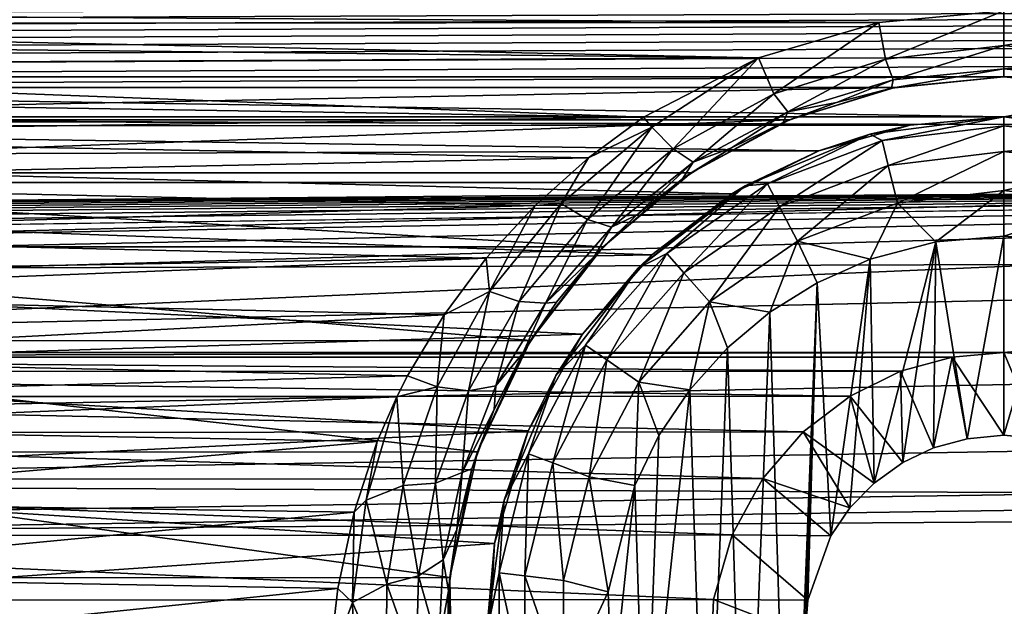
# Model space of a CAD drawing. Header units: metres. Extents: x -95 to 103, y -12 to 12.
# Tile 321 of 520: x -21.67 to -19.2, y -7.07 to -5.6. Entities that reach past the tile are written whole.
import ezdxf

# ---------------------------------------------------------------- set-up
doc = ezdxf.new("R2010")
doc.units = ezdxf.units.M
doc.layers.add('solid_P74500', color=7, linetype='CONTINUOUS')
doc.layers.add('solid_P74500_01', color=7, linetype='CONTINUOUS')

msp = doc.modelspace()

# ---------------------------------------------------------------- linework, layer by layer
at = {"layer": 'solid_P74500'}
for points in [[(92.5, -4.414677, 11.694401), (-94.018356, -3.847966, 11.892988), (-94.018356, -5.654152, 11.148119)], [(92.5, -6.166949, 10.871941), (92.5, -4.414677, 11.694401), (-94.018356, -5.654152, 11.148119)], [(-19.200001, -5.84, -7.994023), (-24.200001, -5.84, -7.994023), (-87, -4.775385, -8.672122)], [(-13, -4.775385, -8.672122), (-19.200001, -5.84, -7.994023), (-87, -4.775385, -8.672122)], [(-13, -4.775385, -8.672122), (-13, -6.156545, -7.752867), (-19.200001, -5.84, -7.994023)], [(-84.199997, -5.74, -9.965059), (92.5, -5.136834, -10.28863), (-92.5, -5.002689, -10.354709)], [(-11.7, -9.123637, 0.5), (-88, -5.05, 0.5), (-88, -9.123637, 0.5)], [(-11.7, -9.123637, 0.5), (-12.2, -5.05, 0.5), (-88, -5.05, 0.5)], [(-74.199997, -5.74, -9.965059), (92.5, -5.136834, -10.28863), (-79.199997, -5.74, -9.965059)], [(-69.199997, -5.74, -9.965059), (92.5, -5.136834, -10.28863), (-74.199997, -5.74, -9.965059)], [(-64.199997, -5.74, -9.965059), (92.5, -5.136834, -10.28863), (-69.199997, -5.74, -9.965059)], [(-59.200001, -5.74, -9.965059), (92.5, -5.136834, -10.28863), (-64.199997, -5.74, -9.965059)], [(-54.200001, -5.74, -9.965059), (92.5, -5.136834, -10.28863), (-59.200001, -5.74, -9.965059)], [(-49.200001, -5.74, -9.965059), (92.5, -5.136834, -10.28863), (-54.200001, -5.74, -9.965059)], [(-44.200001, -5.74, -9.965059), (92.5, -5.136834, -10.28863), (-49.200001, -5.74, -9.965059)], [(-39.200001, -5.74, -9.965059), (92.5, -5.136834, -10.28863), (-44.200001, -5.74, -9.965059)], [(-34.200001, -5.74, -9.965059), (92.5, -5.136834, -10.28863), (-39.200001, -5.74, -9.965059)], [(-29.200001, -5.74, -9.965059), (92.5, -5.136834, -10.28863), (-34.200001, -5.74, -9.965059)], [(-24.200001, -5.74, -9.965059), (92.5, -5.136834, -10.28863), (-29.200001, -5.74, -9.965059)], [(-19.200001, -5.74, -9.965059), (92.5, -5.136834, -10.28863), (-24.200001, -5.74, -9.965059)], [(-18.926874, -5.766916, -9.949507), (92.5, -5.136834, -10.28863), (-19.200001, -5.74, -9.965059)], [(-19.663668, -5.295372, -1.8), (-19.442997, -5.406663, -1.8), (-85.675003, -7.792304, -1.8)], [(-24.196892, -5.444916, -1.8), (-19.663668, -5.295372, -1.8), (-85.675003, -7.792304, -1.8)], [(-19.189096, -5.401012, -6.820489), (-85.675003, -6.005424, -6.294348), (-14.325, -6.005326, -6.294441)], [(-24.189096, -5.401012, -6.820489), (-85.675003, -6.005424, -6.294348), (-19.189096, -5.401012, -6.820489)], [(-19.442997, -5.406663, -1.8), (-19.196892, -5.444916, -1.8), (-85.675003, -7.792304, -1.8)], [(-16.783161, -6, -1.8), (-85.675003, -7.792304, -1.8), (-19.196892, -5.444916, -1.8)], [(-19.514137, -5.603314, -11.173759), (-23.864496, -5.606676, -11.172071), (-24.199997, -5.573798, -11.188511)], [(-19.199997, -5.573798, -11.188511), (-19.514137, -5.603314, -11.173759), (-24.199997, -5.573798, -11.188511)], [(-19.496742, -5.695548, -11.101774), (-19.514137, -5.603314, -11.173759), (-19.199997, -5.573798, -11.188511)], [(-19.199995, -5.661478, -11.122382), (-19.496742, -5.695548, -11.101774), (-19.199997, -5.573798, -11.188511)], [(-18.864496, -5.606676, -11.172071), (-19.199995, -5.661478, -11.122382), (-19.199997, -5.573798, -11.188511)], [(-19.514137, -5.603314, -11.173759), (-19.816408, -5.692052, -11.128816), (-23.864496, -5.606676, -11.172071)], [(-19.816408, -5.692052, -11.128816), (-23.701214, -5.650166, -11.15014), (-23.864496, -5.606676, -11.172071)], [(-19.77808, -5.782983, -11.053942), (-19.816408, -5.692052, -11.128816), (-19.514137, -5.603314, -11.173759)], [(-19.496742, -5.695548, -11.101774), (-19.77808, -5.782983, -11.053942), (-19.514137, -5.603314, -11.173759)], [(-18.903913, -5.695485, -11.101771), (-19.199995, -5.661478, -11.122382), (-18.864496, -5.606676, -11.172071)], [(92.5, -6.166949, 10.871941), (-94.018356, -5.654152, 11.148119), (-94.018356, -7.322209, 10.130905)], [(-19.816408, -5.692052, -11.128816), (-23.539328, -5.71143, -11.118884), (-23.701214, -5.650166, -11.15014)], [(-19.478001, -5.747692, -11.011404), (-19.496742, -5.695548, -11.101774), (-19.199995, -5.661478, -11.122382)], [(-19.199995, -5.71956, -11.028953), (-19.478001, -5.747692, -11.011404), (-19.199995, -5.661478, -11.122382)], [(-18.903913, -5.695485, -11.101771), (-19.199995, -5.71956, -11.028953), (-19.199995, -5.661478, -11.122382)], [(-19.816408, -5.692052, -11.128816), (-20.105486, -5.840914, -11.051413), (-23.539328, -5.71143, -11.118884)], [(-19.816408, -5.692052, -11.128816), (-20.084726, -5.866518, -11.035421), (-20.105486, -5.840914, -11.051413)], [(-20.030897, -5.920793, -10.976323), (-20.084726, -5.866518, -11.035421), (-19.816408, -5.692052, -11.128816)], [(-19.77808, -5.782983, -11.053942), (-20.030897, -5.920793, -10.976323), (-19.816408, -5.692052, -11.128816)], [(-20.105486, -5.840914, -11.051413), (-23.378914, -5.79032, -11.078005), (-23.539328, -5.71143, -11.118884)], [(-19.742228, -5.827662, -10.964749), (-19.77808, -5.782983, -11.053942), (-19.496742, -5.695548, -11.101774)], [(-19.478001, -5.747692, -11.011404), (-19.742228, -5.827662, -10.964749), (-19.496742, -5.695548, -11.101774)], [(-18.903913, -5.695485, -11.101771), (-18.922611, -5.747606, -11.011405), (-19.199995, -5.71956, -11.028953)], [(-19.200001, -5.74, -9.965059), (-24.200001, -5.74, -9.965059), (-23.926874, -5.766916, -9.949507)], [(-19.473289, -5.766949, -9.949488), (-19.200001, -5.74, -9.965059), (-23.926874, -5.766916, -9.949507)], [(-19.199995, -5.71956, -11.028953), (-19.200001, -5.74, -10.920001), (-19.481695, -5.768633, -10.902912)], [(-19.199995, -5.71956, -11.028953), (-19.481695, -5.768633, -10.902912), (-19.478001, -5.747692, -11.011404)], [(-19.481695, -5.768633, -10.902912), (-19.200001, -5.74, -10.920001), (-19.473289, -5.766949, -9.949488)], [(-19.200001, -5.74, -10.920001), (-19.200001, -5.74, -9.965059), (-19.473289, -5.766949, -9.949488)], [(-18.922611, -5.747606, -11.011405), (-19.200001, -5.74, -10.920001), (-19.199995, -5.71956, -11.028953)], [(-18.92271, -5.767735, -10.903591), (-18.926874, -5.766916, -9.949507), (-19.200001, -5.74, -9.965059)], [(-18.92271, -5.767735, -10.903591), (-19.200001, -5.74, -9.965059), (-19.200001, -5.74, -10.920001)], [(-18.922611, -5.747606, -11.011405), (-18.92271, -5.767735, -10.903591), (-19.200001, -5.74, -10.920001)], [(-19.473289, -5.766949, -9.949488), (-23.926874, -5.766916, -9.949507), (-23.66201, -5.847512, -9.902353)], [(-19.738071, -5.847542, -9.902336), (-19.473289, -5.766949, -9.949488), (-23.66201, -5.847512, -9.902353)], [(-19.478001, -5.747692, -11.011404), (-19.620096, -5.804515, -10.880664), (-19.742228, -5.827662, -10.964749)], [(-19.481695, -5.768633, -10.902912), (-19.473289, -5.766949, -9.949488), (-19.738071, -5.847542, -9.902336)], [(-19.478001, -5.747692, -11.011404), (-19.481695, -5.768633, -10.902912), (-19.620096, -5.804515, -10.880664)], [(-20.105486, -5.840914, -11.051413), (-23.226004, -5.88714, -11.026857), (-23.378914, -5.79032, -11.078005)], [(-19.980923, -5.954014, -10.888957), (-20.030897, -5.920793, -10.976323), (-19.77808, -5.782983, -11.053942)], [(-19.742228, -5.827662, -10.964749), (-19.980923, -5.954014, -10.888957), (-19.77808, -5.782983, -11.053942)], [(-19.620096, -5.804515, -10.880664), (-19.481695, -5.768633, -10.902912), (-19.738071, -5.847542, -9.902336)], [(-19.754734, -5.854594, -10.849483), (-19.620096, -5.804515, -10.880664), (-19.738071, -5.847542, -9.902336)], [(-19.742228, -5.827662, -10.964749), (-19.620096, -5.804515, -10.880664), (-19.754734, -5.854594, -10.849483)], [(-19.435095, -5.861434, -7.978317), (-23.947199, -5.864826, -7.975827), (-24.200001, -5.84, -7.994023)], [(-19.200001, -5.84, -7.994023), (-19.435095, -5.861434, -7.978317), (-24.200001, -5.84, -7.994023)], [(-20.105486, -5.840914, -11.051413), (-20.243637, -5.943061, -10.996819), (-23.226004, -5.88714, -11.026857)], [(-20.084726, -5.866518, -11.035421), (-20.243637, -5.943061, -10.996819), (-20.105486, -5.840914, -11.051413)], [(-19.742228, -5.827662, -10.964749), (-19.884125, -5.918536, -10.80936), (-19.980923, -5.954014, -10.888957)], [(-19.742228, -5.827662, -10.964749), (-19.754734, -5.854594, -10.849483), (-19.884125, -5.918536, -10.80936)], [(-19.536465, -5.884296, -11.5), (-19.435095, -5.861434, -7.978317), (-19.200001, -5.84, -7.994023)], [(-19.536465, -5.884296, -11.5), (-19.200001, -5.84, -7.994023), (-19.200001, -5.84, -11.5)], [(-19.505667, -5.899861, -11.614588), (-19.536465, -5.884296, -11.5), (-19.200001, -5.84, -11.5)], [(-19.505667, -5.899861, -11.614588), (-19.200001, -5.84, -11.5), (-19.200001, -5.862746, -11.614588)], [(-13, -6.156545, -7.752867), (-18.947199, -5.864826, -7.975827), (-19.200001, -5.84, -7.994023)], [(-19.200001, -5.84, -11.5), (-19.200001, -5.84, -7.994023), (-18.947199, -5.864826, -7.975827)], [(-19.200001, -5.84, -11.5), (-18.947199, -5.864826, -7.975827), (-18.863535, -5.884296, -11.5)], [(-19.200001, -5.84, -11.5), (-18.863535, -5.884296, -11.5), (-19.200001, -5.862746, -11.614588)], [(-19.435095, -5.861434, -7.978317), (-19.664701, -5.925894, -7.930546), (-23.947199, -5.864826, -7.975827)], [(-19.664701, -5.925894, -7.930546), (-23.701002, -5.939587, -7.92031), (-23.947199, -5.864826, -7.975827)], [(-19.738071, -5.847542, -9.902336), (-23.66201, -5.847512, -9.902353), (-23.414034, -5.981413, -9.822051)], [(-19.985565, -5.981127, -9.822226), (-19.738071, -5.847542, -9.902336), (-23.414034, -5.981413, -9.822051)], [(-19.754734, -5.854594, -10.849483), (-19.738071, -5.847542, -9.902336), (-19.985565, -5.981127, -9.822226)], [(-19.884125, -5.918536, -10.80936), (-19.754734, -5.854594, -10.849483), (-19.985565, -5.981127, -9.822226)], [(-19.536465, -5.884296, -11.5), (-19.664701, -5.925894, -7.930546), (-19.435095, -5.861434, -7.978317)], [(-19.490103, -5.963009, -11.712049), (-19.505667, -5.899861, -11.614588), (-19.200001, -5.862746, -11.614588)], [(-19.490103, -5.963009, -11.712049), (-19.200001, -5.862746, -11.614588), (-19.200001, -5.927784, -11.712049)], [(-19.200001, -5.862746, -11.614588), (-18.894333, -5.899861, -11.614588), (-19.200001, -5.927784, -11.712049)], [(-18.863535, -5.884296, -11.5), (-18.894333, -5.899861, -11.614588), (-19.200001, -5.862746, -11.614588)], [(-20.243637, -5.943061, -10.996819), (-23.084297, -6.002651, -10.964405), (-23.226004, -5.88714, -11.026857)], [(-20.084726, -5.866518, -11.035421), (-20.312223, -6.057832, -10.929513), (-20.243637, -5.943061, -10.996819)], [(-20.246077, -6.098457, -10.871959), (-20.312223, -6.057832, -10.929513), (-20.084726, -5.866518, -11.035421)], [(-20.030897, -5.920793, -10.976323), (-20.246077, -6.098457, -10.871959), (-20.084726, -5.866518, -11.035421)], [(-19.85, -6.014167, -11.5), (-19.664701, -5.925894, -7.930546), (-19.536465, -5.884296, -11.5)], [(-19.79357, -6.009048, -11.614588), (-19.85, -6.014167, -11.5), (-19.536465, -5.884296, -11.5)], [(-19.505667, -5.899861, -11.614588), (-19.79357, -6.009048, -11.614588), (-19.536465, -5.884296, -11.5)], [(-19.763344, -6.066637, -11.712049), (-19.79357, -6.009048, -11.614588), (-19.505667, -5.899861, -11.614588)], [(-19.490103, -5.963009, -11.712049), (-19.763344, -6.066637, -11.712049), (-19.505667, -5.899861, -11.614588)], [(-18.894333, -5.899861, -11.614588), (-18.909899, -5.963009, -11.712049), (-19.200001, -5.927784, -11.712049)], [(-19.664701, -5.925894, -7.930546), (-19.883406, -6.034126, -7.848543), (-23.701002, -5.939587, -7.92031)], [(-19.883406, -6.034126, -7.848543), (-23.46858, -6.065158, -7.824567), (-23.701002, -5.939587, -7.92031)], [(-20.185793, -6.117517, -10.786879), (-20.246077, -6.098457, -10.871959), (-20.030897, -5.920793, -10.976323)], [(-19.980923, -5.954014, -10.888957), (-20.185793, -6.117517, -10.786879), (-20.030897, -5.920793, -10.976323)], [(-20.007252, -5.996171, -10.759516), (-19.884125, -5.918536, -10.80936), (-19.985565, -5.981127, -9.822226)], [(-19.980923, -5.954014, -10.888957), (-19.884125, -5.918536, -10.80936), (-20.007252, -5.996171, -10.759516)], [(-19.85, -6.014167, -11.5), (-19.883406, -6.034126, -7.848543), (-19.664701, -5.925894, -7.930546)], [(-19.490103, -5.963009, -11.712049), (-19.200001, -5.927784, -11.712049), (-19.466791, -6.057589, -11.777164)], [(-19.466791, -6.057589, -11.777164), (-19.200001, -5.927784, -11.712049), (-19.200001, -6.025195, -11.777164)], [(-19.200001, -5.927784, -11.712049), (-18.909899, -5.963009, -11.712049), (-19.200001, -6.025195, -11.777164)], [(-20.243637, -5.943061, -10.996819), (-20.378168, -6.062914, -10.931197), (-23.084297, -6.002651, -10.964405)], [(-20.312223, -6.057832, -10.929513), (-20.378168, -6.062914, -10.931197), (-20.243637, -5.943061, -10.996819)], [(-19.980923, -5.954014, -10.888957), (-20.122763, -6.087142, -10.699525), (-20.185793, -6.117517, -10.786879)], [(-19.980923, -5.954014, -10.888957), (-20.007252, -5.996171, -10.759516), (-20.122763, -6.087142, -10.699525)], [(-19.490103, -5.963009, -11.712049), (-19.718075, -6.152889, -11.777164), (-19.763344, -6.066637, -11.712049)], [(-19.490103, -5.963009, -11.712049), (-19.466791, -6.057589, -11.777164), (-19.718075, -6.152889, -11.777164)], [(-18.909899, -5.963009, -11.712049), (-18.93321, -6.057589, -11.777164), (-19.200001, -6.025195, -11.777164)], [(-20.206562, -6.16685, -9.706697), (-19.985565, -5.981127, -9.822226), (-23.414034, -5.981413, -9.822051)], [(-20.206562, -6.16685, -9.706697), (-23.414034, -5.981413, -9.822051), (-23.193022, -6.167262, -9.706435)], [(-20.007252, -5.996171, -10.759516), (-19.985565, -5.981127, -9.822226), (-20.206562, -6.16685, -9.706697)], [(-16.74332, -6.246104, -1.8), (-85.675003, -7.792304, -1.8), (-16.783161, -6, -1.8)], [(-85.675003, -6.005424, -6.294348), (-84.199997, -6.432491, -5.857735), (-14.325, -6.005326, -6.294441)], [(-79.199997, -6.432491, -5.857735), (-14.325, -6.005326, -6.294441), (-84.199997, -6.432491, -5.857735)], [(-79.199997, -6.432491, -5.857735), (-74.199997, -6.432491, -5.857735), (-14.325, -6.005326, -6.294441)], [(-74.199997, -6.432491, -5.857735), (-69.199997, -6.432491, -5.857735), (-14.325, -6.005326, -6.294441)], [(-69.199997, -6.432491, -5.857735), (-64.199997, -6.432491, -5.857735), (-14.325, -6.005326, -6.294441)], [(-64.199997, -6.432491, -5.857735), (-59.200001, -6.432491, -5.857735), (-14.325, -6.005326, -6.294441)], [(-59.200001, -6.432491, -5.857735), (-54.200001, -6.432491, -5.857735), (-14.325, -6.005326, -6.294441)], [(-54.200001, -6.432491, -5.857735), (-49.200001, -6.432491, -5.857735), (-14.325, -6.005326, -6.294441)], [(-49.200001, -6.432491, -5.857735), (-44.200001, -6.432491, -5.857735), (-14.325, -6.005326, -6.294441)], [(-44.200001, -6.432491, -5.857735), (-39.200001, -6.432491, -5.857735), (-14.325, -6.005326, -6.294441)], [(-39.200001, -6.432491, -5.857735), (-34.200001, -6.432491, -5.857735), (-14.325, -6.005326, -6.294441)], [(-34.200001, -6.432491, -5.857735), (-29.200001, -6.432491, -5.857735), (-14.325, -6.005326, -6.294441)], [(-29.200001, -6.432491, -5.857735), (-24.200001, -6.432491, -5.857735), (-14.325, -6.005326, -6.294441)], [(-24.200001, -6.432491, -5.857735), (-19.200001, -6.432491, -5.857735), (-14.325, -6.005326, -6.294441)], [(-20.378168, -6.062914, -10.931197), (-22.950081, -6.137189, -10.889669), (-23.084297, -6.002651, -10.964405)], [(-20.122763, -6.087142, -10.699525), (-20.007252, -5.996171, -10.759516), (-20.206562, -6.16685, -9.706697)], [(-20.119238, -6.220761, -11.5), (-19.883406, -6.034126, -7.848543), (-19.85, -6.014167, -11.5)], [(-20.046976, -6.183962, -11.614588), (-20.119238, -6.220761, -11.5), (-19.85, -6.014167, -11.5)], [(-19.79357, -6.009048, -11.614588), (-20.046976, -6.183962, -11.614588), (-19.85, -6.014167, -11.5)], [(-20.003847, -6.232644, -11.712049), (-20.046976, -6.183962, -11.614588), (-19.79357, -6.009048, -11.614588)], [(-19.763344, -6.066637, -11.712049), (-20.003847, -6.232644, -11.712049), (-19.79357, -6.009048, -11.614588)], [(-19.200001, -6.432491, -5.857735), (-19.068571, -6.444363, -5.844672), (-14.325, -6.005326, -6.294441)], [(-19.883406, -6.034126, -7.848543), (-20.08445, -6.187242, -7.728405), (-23.46858, -6.065158, -7.824567)], [(-20.119238, -6.220761, -11.5), (-20.08445, -6.187242, -7.728405), (-19.883406, -6.034126, -7.848543)], [(-19.466791, -6.057589, -11.777164), (-19.200001, -6.025195, -11.777164), (-19.370331, -6.154617, -11.8)], [(-19.200001, -6.025195, -11.777164), (-19.200001, -6.14, -11.8), (-19.370331, -6.154617, -11.8)], [(-19.200001, -6.025195, -11.777164), (-18.93321, -6.057589, -11.777164), (-19.200001, -6.14, -11.8)], [(-20.378168, -6.062914, -10.931197), (-20.500767, -6.195693, -10.85649), (-22.950081, -6.137189, -10.889669)], [(-20.49254, -6.279331, -10.800262), (-20.500767, -6.195693, -10.85649), (-20.378168, -6.062914, -10.931197)], [(-20.312223, -6.057832, -10.929513), (-20.49254, -6.279331, -10.800262), (-20.378168, -6.062914, -10.931197)], [(-20.417864, -6.304679, -10.744423), (-20.49254, -6.279331, -10.800262), (-20.312223, -6.057832, -10.929513)], [(-20.246077, -6.098457, -10.871959), (-20.417864, -6.304679, -10.744423), (-20.312223, -6.057832, -10.929513)], [(-19.718075, -6.152889, -11.777164), (-19.466791, -6.057589, -11.777164), (-19.535685, -6.198026, -11.8)], [(-19.466791, -6.057589, -11.777164), (-19.370331, -6.154617, -11.8), (-19.535685, -6.198026, -11.8)], [(-18.93321, -6.057589, -11.777164), (-19.054956, -6.15136, -11.8), (-19.200001, -6.14, -11.8)], [(-20.08445, -6.187242, -7.728405), (-23.258484, -6.243501, -7.683014), (-23.46858, -6.065158, -7.824567)], [(-20.228777, -6.190465, -10.629936), (-20.122763, -6.087142, -10.699525), (-20.206562, -6.16685, -9.706697)], [(-20.185793, -6.117517, -10.786879), (-20.122763, -6.087142, -10.699525), (-20.228777, -6.190465, -10.629936)], [(-19.763344, -6.066637, -11.712049), (-19.939253, -6.305556, -11.777164), (-20.003847, -6.232644, -11.712049)], [(-19.763344, -6.066637, -11.712049), (-19.718075, -6.152889, -11.777164), (-19.939253, -6.305556, -11.777164)], [(-20.351467, -6.308226, -10.66188), (-20.417864, -6.304679, -10.744423), (-20.246077, -6.098457, -10.871959)], [(-20.185793, -6.117517, -10.786879), (-20.351467, -6.308226, -10.66188), (-20.246077, -6.098457, -10.871959)], [(-20.500767, -6.195693, -10.85649), (-22.829069, -6.286698, -10.804047), (-22.950081, -6.137189, -10.889669)], [(-20.185793, -6.117517, -10.786879), (-20.228777, -6.190465, -10.629936), (-20.351467, -6.308226, -10.66188)], [(-19.939253, -6.305556, -11.777164), (-19.718075, -6.152889, -11.777164), (-19.788027, -6.331459, -11.8)], [(-19.718075, -6.152889, -11.777164), (-19.668499, -6.257416, -11.8), (-19.788027, -6.331459, -11.8)], [(-19.718075, -6.152889, -11.777164), (-19.535685, -6.198026, -11.8), (-19.668499, -6.257416, -11.8)], [(-19.535685, -6.198026, -11.8), (-19.370331, -6.154617, -11.8), (-19.525322, -6.760879, -11.8)], [(-19.370331, -6.154617, -11.8), (-19.453802, -6.709256, -11.8), (-19.525322, -6.760879, -11.8)], [(-19.370331, -6.154617, -11.8), (-19.376312, -6.672484, -11.8), (-19.453802, -6.709256, -11.8)], [(-19.370331, -6.154617, -11.8), (-19.291828, -6.649518, -11.8), (-19.376312, -6.672484, -11.8)], [(-19.370331, -6.154617, -11.8), (-19.200001, -6.14, -11.8), (-19.291828, -6.649518, -11.8)], [(-19.200001, -6.14, -11.8), (-19.200001, -6.64, -11.8), (-19.291828, -6.649518, -11.8)], [(-19.200001, -6.14, -11.8), (-19.054956, -6.15136, -11.8), (-19.200001, -6.64, -11.8)], [(-19.054956, -6.15136, -11.8), (-19.108688, -6.649474, -11.8), (-19.200001, -6.64, -11.8)], [(92.5, -7.774915, 9.787399), (92.5, -6.166949, 10.871941), (-94.018356, -7.322209, 10.130905)], [(-20.08445, -6.187242, -7.728405), (-20.259089, -6.386121, -7.564914), (-23.258484, -6.243501, -7.683014)], [(-20.389727, -6.402062, -9.553198), (-20.206562, -6.16685, -9.706697), (-23.193022, -6.167262, -9.706435)], [(-20.389727, -6.402062, -9.553198), (-23.193022, -6.167262, -9.706435), (-23.009584, -6.403174, -9.552453)], [(-20.228777, -6.190465, -10.629936), (-20.206562, -6.16685, -9.706697), (-20.389727, -6.402062, -9.553198)], [(-20.119238, -6.220761, -11.5), (-20.259089, -6.386121, -7.564914), (-20.08445, -6.187242, -7.728405)], [(-20.046976, -6.183962, -11.614588), (-20.25116, -6.414437, -11.614588), (-20.119238, -6.220761, -11.5)], [(-20.197634, -6.451383, -11.712049), (-20.25116, -6.414437, -11.614588), (-20.046976, -6.183962, -11.614588)], [(-20.003847, -6.232644, -11.712049), (-20.197634, -6.451383, -11.712049), (-20.046976, -6.183962, -11.614588)], [(-20.500767, -6.195693, -10.85649), (-20.606441, -6.338104, -10.773971), (-22.829069, -6.286698, -10.804047)], [(-20.49254, -6.279331, -10.800262), (-20.606441, -6.338104, -10.773971), (-20.500767, -6.195693, -10.85649)], [(-20.324532, -6.306075, -10.549718), (-20.228777, -6.190465, -10.629936), (-20.389727, -6.402062, -9.553198)], [(-20.351467, -6.308226, -10.66188), (-20.228777, -6.190465, -10.629936), (-20.324532, -6.306075, -10.549718)], [(-19.668499, -6.257416, -11.8), (-19.535685, -6.198026, -11.8), (-19.634665, -6.893235, -11.8)], [(-19.535685, -6.198026, -11.8), (-19.586445, -6.822836, -11.8), (-19.634665, -6.893235, -11.8)], [(-19.535685, -6.198026, -11.8), (-19.525322, -6.760879, -11.8), (-19.586445, -6.822836, -11.8)], [(-20.325832, -6.49, -11.5), (-20.259089, -6.386121, -7.564914), (-20.119238, -6.220761, -11.5)], [(-20.25116, -6.414437, -11.614588), (-20.325832, -6.49, -11.5), (-20.119238, -6.220761, -11.5)], [(-20.003847, -6.232644, -11.712049), (-20.117466, -6.506719, -11.777164), (-20.197634, -6.451383, -11.712049)], [(-20.003847, -6.232644, -11.712049), (-19.939253, -6.305556, -11.777164), (-20.117466, -6.506719, -11.777164)], [(-16.74332, -6.246104, -1.8), (-16.630293, -6.464035, -1.8), (-85.675003, -7.792304, -1.8)], [(-20.259089, -6.386121, -7.564914), (-23.083481, -6.474352, -7.489511), (-23.258484, -6.243501, -7.683014)], [(-19.736984, -7.983215, -11.8), (-19.788027, -6.331459, -11.8), (-19.668499, -6.257416, -11.8)], [(-19.736984, -7.983215, -11.8), (-19.668499, -6.257416, -11.8), (-19.69928, -7.142048, -11.8)], [(-19.668499, -6.257416, -11.8), (-19.692488, -7.05461, -11.8), (-19.69928, -7.142048, -11.8)], [(-19.668499, -6.257416, -11.8), (-19.634665, -6.893235, -11.8), (-19.692488, -7.05461, -11.8)], [(-20.606441, -6.338104, -10.773971), (-22.727142, -6.447677, -10.708756), (-22.829069, -6.286698, -10.804047)], [(-20.49254, -6.279331, -10.800262), (-20.624544, -6.518986, -10.651871), (-20.606441, -6.338104, -10.773971)], [(-20.545044, -6.528491, -10.597766), (-20.624544, -6.518986, -10.651871), (-20.49254, -6.279331, -10.800262)], [(-20.417864, -6.304679, -10.744423), (-20.545044, -6.528491, -10.597766), (-20.49254, -6.279331, -10.800262)], [(-20.476542, -6.516398, -10.517788), (-20.545044, -6.528491, -10.597766), (-20.417864, -6.304679, -10.744423)], [(-20.351467, -6.308226, -10.66188), (-20.476542, -6.516398, -10.517788), (-20.417864, -6.304679, -10.744423)], [(-20.351467, -6.308226, -10.66188), (-20.40913, -6.434306, -10.457429), (-20.476542, -6.516398, -10.517788)], [(-20.40913, -6.434306, -10.457429), (-20.324532, -6.306075, -10.549718), (-20.389727, -6.402062, -9.553198)], [(-20.351467, -6.308226, -10.66188), (-20.324532, -6.306075, -10.549718), (-20.40913, -6.434306, -10.457429)], [(-20.117466, -6.506719, -11.777164), (-19.939253, -6.305556, -11.777164), (-19.98888, -6.52597, -11.8)], [(-19.939253, -6.305556, -11.777164), (-19.894634, -6.420703, -11.8), (-19.98888, -6.52597, -11.8)], [(-19.939253, -6.305556, -11.777164), (-19.788027, -6.331459, -11.8), (-19.894634, -6.420703, -11.8)], [(-19.849243, -7.900564, -11.8), (-19.894634, -6.420703, -11.8), (-19.788027, -6.331459, -11.8)], [(-19.736984, -7.983215, -11.8), (-19.849243, -7.900564, -11.8), (-19.788027, -6.331459, -11.8)], [(-20.606441, -6.338104, -10.773971), (-20.698641, -6.49157, -10.682205), (-22.727142, -6.447677, -10.708756)], [(-20.624544, -6.518986, -10.651871), (-20.698641, -6.49157, -10.682205), (-20.606441, -6.338104, -10.773971)], [(-20.259089, -6.386121, -7.564914), (-20.395369, -6.629025, -7.352972), (-23.083481, -6.474352, -7.489511)], [(-20.522873, -6.682053, -9.359496), (-20.389727, -6.402062, -9.553198), (-23.009584, -6.403174, -9.552453)], [(-20.522873, -6.682053, -9.359496), (-23.009584, -6.403174, -9.552453), (-22.876772, -6.683096, -9.358751)], [(-20.40913, -6.434306, -10.457429), (-20.389727, -6.402062, -9.553198), (-20.522873, -6.682053, -9.359496)], [(-20.325832, -6.49, -11.5), (-20.395369, -6.629025, -7.352972), (-20.259089, -6.386121, -7.564914)], [(-24.200001, -6.432491, -5.857735), (-24.068571, -6.444363, -5.844672), (-19.200001, -6.432491, -5.857735)], [(-24.068571, -6.444363, -5.844672), (-19.329937, -6.444089, -5.844973), (-19.200001, -6.432491, -5.857735)], [(-20.48111, -6.575413, -10.351616), (-20.40913, -6.434306, -10.457429), (-20.522873, -6.682053, -9.359496)], [(-20.476542, -6.516398, -10.517788), (-20.40913, -6.434306, -10.457429), (-20.48111, -6.575413, -10.351616)], [(-20.25116, -6.414437, -11.614588), (-20.394253, -6.687079, -11.614588), (-20.325832, -6.49, -11.5)], [(-20.333441, -6.710143, -11.712049), (-20.394253, -6.687079, -11.614588), (-20.25116, -6.414437, -11.614588)], [(-20.197634, -6.451383, -11.712049), (-20.333441, -6.710143, -11.712049), (-20.25116, -6.414437, -11.614588)], [(-19.948107, -7.80319, -11.8), (-19.98888, -6.52597, -11.8), (-19.894634, -6.420703, -11.8)], [(-19.849243, -7.900564, -11.8), (-19.948107, -7.80319, -11.8), (-19.894634, -6.420703, -11.8)], [(-19.200001, -6.64, -11.8), (-19.200001, -6.432491, -5.857735), (-19.329937, -6.444089, -5.844973)], [(-19.108688, -6.649474, -11.8), (-19.068571, -6.444363, -5.844672), (-19.200001, -6.432491, -5.857735)], [(-19.200001, -6.64, -11.8), (-19.108688, -6.649474, -11.8), (-19.200001, -6.432491, -5.857735)], [(-24.068571, -6.444363, -5.844672), (-19.459299, -6.47981, -5.805347), (-19.329937, -6.444089, -5.844973)], [(-24.068571, -6.444363, -5.844672), (-23.937803, -6.480899, -5.804132), (-19.459299, -6.47981, -5.805347)], [(-20.698641, -6.49157, -10.682205), (-22.677683, -6.543035, -10.650761), (-22.727142, -6.447677, -10.708756)], [(-20.197634, -6.451383, -11.712049), (-20.242361, -6.744685, -11.777164), (-20.333441, -6.710143, -11.712049)], [(-20.197634, -6.451383, -11.712049), (-20.117466, -6.506719, -11.777164), (-20.242361, -6.744685, -11.777164)], [(-19.376312, -6.672484, -11.8), (-19.329937, -6.444089, -5.844973), (-19.459299, -6.47981, -5.805347)], [(-19.376312, -6.672484, -11.8), (-19.291828, -6.649518, -11.8), (-19.329937, -6.444089, -5.844973)], [(-19.291828, -6.649518, -11.8), (-19.200001, -6.64, -11.8), (-19.329937, -6.444089, -5.844973)], [(-16.630293, -6.464035, -1.8), (-16.456795, -6.635807, -1.8), (-85.675003, -7.792304, -1.8)], [(-23.937803, -6.480899, -5.804132), (-19.585861, -6.541955, -5.735227), (-19.459299, -6.47981, -5.805347)], [(-23.937803, -6.480899, -5.804132), (-23.811049, -6.543865, -5.733047), (-19.585861, -6.541955, -5.735227)], [(-20.395369, -6.629025, -7.352972), (-22.958427, -6.754923, -7.237473), (-23.083481, -6.474352, -7.489511)], [(-19.453802, -6.709256, -11.8), (-19.459299, -6.47981, -5.805347), (-19.585861, -6.541955, -5.735227)], [(-19.453802, -6.709256, -11.8), (-19.376312, -6.672484, -11.8), (-19.459299, -6.47981, -5.805347)], [(-20.698641, -6.49157, -10.682205), (-20.725428, -6.544155, -10.650072), (-22.677683, -6.543035, -10.650761)], [(-20.624544, -6.518986, -10.651871), (-20.725428, -6.544155, -10.650072), (-20.698641, -6.49157, -10.682205)], [(-20.455704, -6.803535, -11.5), (-20.395369, -6.629025, -7.352972), (-20.325832, -6.49, -11.5)], [(-20.394253, -6.687079, -11.614588), (-20.455704, -6.803535, -11.5), (-20.325832, -6.49, -11.5)], [(-20.242361, -6.744685, -11.777164), (-20.117466, -6.506719, -11.777164), (-20.127321, -6.76642, -11.8)], [(-20.117466, -6.506719, -11.777164), (-20.066879, -6.641509, -11.8), (-20.127321, -6.76642, -11.8)], [(-20.117466, -6.506719, -11.777164), (-19.98888, -6.52597, -11.8), (-20.066879, -6.641509, -11.8)], [(-20.624544, -6.518986, -10.651871), (-20.709507, -6.766653, -10.488338), (-20.725428, -6.544155, -10.650072)], [(-20.628595, -6.760602, -10.435859), (-20.709507, -6.766653, -10.488338), (-20.624544, -6.518986, -10.651871)], [(-20.545044, -6.528491, -10.597766), (-20.628595, -6.760602, -10.435859), (-20.624544, -6.518986, -10.651871)], [(-20.561562, -6.733709, -10.358284), (-20.628595, -6.760602, -10.435859), (-20.545044, -6.528491, -10.597766)], [(-20.476542, -6.516398, -10.517788), (-20.48111, -6.575413, -10.351616), (-20.561562, -6.733709, -10.358284)], [(-20.476542, -6.516398, -10.517788), (-20.561562, -6.733709, -10.358284), (-20.545044, -6.528491, -10.597766)], [(-20.101099, -7.573346, -11.8), (-20.066879, -6.641509, -11.8), (-19.98888, -6.52597, -11.8)], [(-19.948107, -7.80319, -11.8), (-20.101099, -7.573346, -11.8), (-19.98888, -6.52597, -11.8)], [(-23.811049, -6.543865, -5.733047), (-19.70384, -6.632159, -5.630672), (-19.585861, -6.541955, -5.735227)], [(-23.811049, -6.543865, -5.733047), (-23.69346, -6.634699, -5.627678), (-19.70384, -6.632159, -5.630672)], [(-20.725428, -6.544155, -10.650072), (-22.641397, -6.622833, -10.601325), (-22.677683, -6.543035, -10.650761)], [(-20.725428, -6.544155, -10.650072), (-20.774664, -6.656097, -10.580471), (-22.641397, -6.622833, -10.601325)], [(-20.802851, -6.803394, -10.485447), (-20.774664, -6.656097, -10.580471), (-20.725428, -6.544155, -10.650072)], [(-20.709507, -6.766653, -10.488338), (-20.802851, -6.803394, -10.485447), (-20.725428, -6.544155, -10.650072)], [(-19.525322, -6.760879, -11.8), (-19.585861, -6.541955, -5.735227), (-19.70384, -6.632159, -5.630672)], [(-19.525322, -6.760879, -11.8), (-19.453802, -6.709256, -11.8), (-19.585861, -6.541955, -5.735227)], [(-20.561562, -6.733709, -10.358284), (-20.48111, -6.575413, -10.351616), (-20.537083, -6.725019, -10.236097)], [(-20.537083, -6.725019, -10.236097), (-20.48111, -6.575413, -10.351616), (-20.522873, -6.682053, -9.359496)], [(-23.69346, -6.634699, -5.627678), (-19.805378, -6.74956, -5.489393), (-19.70384, -6.632159, -5.630672)], [(-20.395369, -6.629025, -7.352972), (-20.479868, -6.912105, -7.087511), (-22.958427, -6.754923, -7.237473)], [(-20.774664, -6.656097, -10.580471), (-22.573818, -6.807538, -10.483674), (-22.641397, -6.622833, -10.601325)], [(-20.455704, -6.803535, -11.5), (-20.479868, -6.912105, -7.087511), (-20.395369, -6.629025, -7.352972)], [(-19.586445, -6.822836, -11.8), (-19.70384, -6.632159, -5.630672), (-19.805378, -6.74956, -5.489393)], [(-19.586445, -6.822836, -11.8), (-19.525322, -6.760879, -11.8), (-19.70384, -6.632159, -5.630672)], [(-16.456795, -6.635807, -1.8), (-16.239395, -6.74545, -1.8), (-85.675003, -7.792304, -1.8)], [(-23.69346, -6.634699, -5.627678), (-23.592699, -6.752329, -5.485987), (-19.805378, -6.74956, -5.489393)], [(-20.774664, -6.656097, -10.580471), (-20.832493, -6.833746, -10.466609), (-22.573818, -6.807538, -10.483674)], [(-20.802851, -6.803394, -10.485447), (-20.832493, -6.833746, -10.466609), (-20.774664, -6.656097, -10.580471)], [(-20.101099, -7.573346, -11.8), (-20.127321, -6.76642, -11.8), (-20.066879, -6.641509, -11.8)], [(-20.592617, -6.99762, -9.125969), (-20.522873, -6.682053, -9.359496), (-22.876772, -6.683096, -9.358751)], [(-20.592617, -6.99762, -9.125969), (-22.876772, -6.683096, -9.358751), (-22.807261, -6.998838, -9.125035)], [(-20.537083, -6.725019, -10.236097), (-20.522873, -6.682053, -9.359496), (-20.592617, -6.99762, -9.125969)], [(-20.394253, -6.687079, -11.614588), (-20.467941, -6.986044, -11.614588), (-20.455704, -6.803535, -11.5)], [(-20.403378, -6.993884, -11.712049), (-20.467941, -6.986044, -11.614588), (-20.394253, -6.687079, -11.614588)], [(-20.333441, -6.710143, -11.712049), (-20.403378, -6.993884, -11.712049), (-20.394253, -6.687079, -11.614588)], [(-20.575136, -6.877317, -10.115337), (-20.537083, -6.725019, -10.236097), (-20.592617, -6.99762, -9.125969)], [(-20.561562, -6.733709, -10.358284), (-20.537083, -6.725019, -10.236097), (-20.575136, -6.877317, -10.115337)], [(-20.333441, -6.710143, -11.712049), (-20.306677, -7.005625, -11.777164), (-20.403378, -6.993884, -11.712049)], [(-20.333441, -6.710143, -11.712049), (-20.242361, -6.744685, -11.777164), (-20.306677, -7.005625, -11.777164)], [(-16.239395, -6.74545, -1.8), (-15.996938, -6.783135, -1.8), (-85.675003, -7.792304, -1.8)], [(-23.592699, -6.752329, -5.485987), (-19.88271, -6.891102, -5.310623), (-19.805378, -6.74956, -5.489393)], [(-23.592699, -6.752329, -5.485987), (-23.516211, -6.893729, -5.307212), (-19.88271, -6.891102, -5.310623)], [(-20.479868, -6.912105, -7.087511), (-22.901663, -7.079847, -6.919954), (-22.958427, -6.754923, -7.237473)], [(-20.561562, -6.733709, -10.358284), (-20.608768, -6.953619, -10.186781), (-20.628595, -6.760602, -10.435859)], [(-20.561562, -6.733709, -10.358284), (-20.575136, -6.877317, -10.115337), (-20.608768, -6.953619, -10.186781)], [(-20.306677, -7.005625, -11.777164), (-20.242361, -6.744685, -11.777164), (-20.194281, -7.034285, -11.8)], [(-20.242361, -6.744685, -11.777164), (-20.127321, -6.76642, -11.8), (-20.194281, -7.034285, -11.8)], [(-19.634665, -6.893235, -11.8), (-19.805378, -6.74956, -5.489393), (-19.88271, -6.891102, -5.310623)], [(-19.634665, -6.893235, -11.8), (-19.586445, -6.822836, -11.8), (-19.805378, -6.74956, -5.489393)], [(-20.709507, -6.766653, -10.488338), (-20.750761, -7.014537, -10.313324), (-20.802851, -6.803394, -10.485447)], [(-20.671385, -6.99382, -10.26226), (-20.750761, -7.014537, -10.313324), (-20.709507, -6.766653, -10.488338)], [(-20.628595, -6.760602, -10.435859), (-20.671385, -6.99382, -10.26226), (-20.709507, -6.766653, -10.488338)], [(-20.608768, -6.953619, -10.186781), (-20.671385, -6.99382, -10.26226), (-20.628595, -6.760602, -10.435859)], [(-20.185358, -7.310327, -11.8), (-20.194281, -7.034285, -11.8), (-20.127321, -6.76642, -11.8)], [(-20.101099, -7.573346, -11.8), (-20.185358, -7.310327, -11.8), (-20.127321, -6.76642, -11.8)], [(-15.996938, -6.783135, -1.8), (-14.325, -7.792304, -1.8), (-85.675003, -7.792304, -1.8)], [(-20.836824, -7.060791, -10.310713), (-20.832493, -6.833746, -10.466609), (-20.802851, -6.803394, -10.485447)], [(-20.750761, -7.014537, -10.313324), (-20.836824, -7.060791, -10.310713), (-20.802851, -6.803394, -10.485447)], [(-20.5, -7.14, -11.5), (-20.479868, -6.912105, -7.087511), (-20.455704, -6.803535, -11.5)], [(-20.467941, -6.986044, -11.614588), (-20.5, -7.14, -11.5), (-20.455704, -6.803535, -11.5)], [(-20.832493, -6.833746, -10.466609), (-22.528345, -6.995755, -10.359026), (-22.573818, -6.807538, -10.483674)], [(-20.832493, -6.833746, -10.466609), (-20.873526, -7.026005, -10.338532), (-22.528345, -6.995755, -10.359026)], [(-20.836824, -7.060791, -10.310713), (-20.873526, -7.026005, -10.338532), (-20.832493, -6.833746, -10.466609)], [(-20.608768, -6.953619, -10.186781), (-20.575136, -6.877317, -10.115337), (-20.595755, -7.031044, -9.986676)], [(-20.595755, -7.031044, -9.986676), (-20.575136, -6.877317, -10.115337), (-20.592617, -6.99762, -9.125969)], [(-23.516211, -6.893729, -5.307212), (-19.92926, -7.053593, -5.092822), (-19.88271, -6.891102, -5.310623)], [(-23.516211, -6.893729, -5.307212), (-23.470367, -7.055848, -5.089697), (-19.92926, -7.053593, -5.092822)], [(-19.692488, -7.05461, -11.8), (-19.88271, -6.891102, -5.310623), (-19.92926, -7.053593, -5.092822)], [(-19.692488, -7.05461, -11.8), (-19.634665, -6.893235, -11.8), (-19.88271, -6.891102, -5.310623)], [(-20.479868, -6.912105, -7.087511), (-20.497097, -7.226824, -6.766446), (-22.901663, -7.079847, -6.919954)], [(-20.5, -7.14, -11.5), (-20.497097, -7.226824, -6.766446), (-20.479868, -6.912105, -7.087511)], [(-20.608768, -6.953619, -10.186781), (-20.620827, -7.17118, -10.006389), (-20.671385, -6.99382, -10.26226)], [(-20.608768, -6.953619, -10.186781), (-20.595755, -7.031044, -9.986676), (-20.620827, -7.17118, -10.006389)], [(-20.586447, -7.333337, -8.858452), (-22.807261, -6.998838, -9.125035), (-22.813648, -7.334234, -8.857709)], [(-20.586447, -7.333337, -8.858452), (-20.592617, -6.99762, -9.125969), (-22.807261, -6.998838, -9.125035)], [(-20.873526, -7.026005, -10.338532), (-22.50672, -7.193116, -10.222968), (-22.528345, -6.995755, -10.359026)], [(-20.671385, -6.99382, -10.26226), (-20.67671, -7.222791, -10.080191), (-20.750761, -7.014537, -10.313324)], [(-20.620827, -7.17118, -10.006389), (-20.67671, -7.222791, -10.080191), (-20.671385, -6.99382, -10.26226)], [(-20.595755, -7.031044, -9.986676), (-20.592617, -6.99762, -9.125969), (-20.586447, -7.333337, -8.858452)], [(-20.467941, -6.986044, -11.614588), (-20.467941, -7.293956, -11.614588), (-20.5, -7.14, -11.5)], [(-20.403378, -7.286117, -11.712049), (-20.467941, -7.293956, -11.614588), (-20.467941, -6.986044, -11.614588)], [(-20.403378, -6.993884, -11.712049), (-20.403378, -7.286117, -11.712049), (-20.467941, -6.986044, -11.614588)], [(-20.403378, -6.993884, -11.712049), (-20.306677, -7.005625, -11.777164), (-20.306677, -7.274375, -11.777164)], [(-20.403378, -6.993884, -11.712049), (-20.306677, -7.274375, -11.777164), (-20.403378, -7.286117, -11.712049)], [(-20.873526, -7.026005, -10.338532), (-20.896179, -7.219656, -10.204243), (-22.50672, -7.193116, -10.222968)], [(-20.836824, -7.060791, -10.310713), (-20.896179, -7.219656, -10.204243), (-20.873526, -7.026005, -10.338532)], [(-20.750761, -7.014537, -10.313324), (-20.752085, -7.256888, -10.130121), (-20.836824, -7.060791, -10.310713)], [(-20.67671, -7.222791, -10.080191), (-20.752085, -7.256888, -10.130121), (-20.750761, -7.014537, -10.313324)], [(-20.306677, -7.274375, -11.777164), (-20.306677, -7.005625, -11.777164), (-20.194281, -7.034285, -11.8)], [(-23.470367, -7.055848, -5.089697), (-19.937403, -7.234941, -4.831732), (-19.92926, -7.053593, -5.092822)], [(-20.620827, -7.17118, -10.006389), (-20.595755, -7.031044, -9.986676), (-20.599306, -7.184045, -9.852619)], [(-20.599306, -7.184045, -9.852619), (-20.595755, -7.031044, -9.986676), (-20.586447, -7.333337, -8.858452)], [(-20.306677, -7.274375, -11.777164), (-20.194281, -7.034285, -11.8), (-20.185358, -7.310327, -11.8)], [(-19.69928, -7.142048, -11.8), (-19.92926, -7.053593, -5.092822), (-19.937403, -7.234941, -4.831732)], [(-19.69928, -7.142048, -11.8), (-19.692488, -7.05461, -11.8), (-19.92926, -7.053593, -5.092822)], [(-23.470367, -7.055848, -5.089697), (-23.462757, -7.236759, -4.829008), (-19.937403, -7.234941, -4.831732)], [(-20.830473, -7.311327, -10.128681), (-20.896179, -7.219656, -10.204243), (-20.836824, -7.060791, -10.310713)], [(-20.752085, -7.256888, -10.130121), (-20.830473, -7.311327, -10.128681), (-20.836824, -7.060791, -10.310713)]]:
    msp.add_3dface(points, dxfattribs=at)
at = {"layer": 'solid_P74500_01'}
for points in [[(-92.5, -5.002689, 10.354709), (92.5, -4.241041, 10.689158), (92.5, -5.822828, 9.916285)], [(-92.5, -6.466096, 9.50981), (-92.5, -5.002689, 10.354709), (92.5, -5.822828, 9.916285)], [(-84.199997, -5.74, -9.965059), (-79.199997, -5.74, -9.965059), (92.5, -5.136834, -10.28863)], [(-18.864496, -5.606676, -11.172071), (-19.199997, -5.573798, -11.188511), (92.5, -5.589249, -11.180498)], [(-92.5, -6.466096, 9.50981), (92.5, -5.822828, 9.916285), (92.5, -7.269713, 8.910396)], [(-92.5, -7.786848, 8.461917), (-92.5, -6.466096, 9.50981), (92.5, -7.269713, 8.910396)]]:
    msp.add_3dface(points, dxfattribs=at)

doc.saveas('drawing.dxf')
